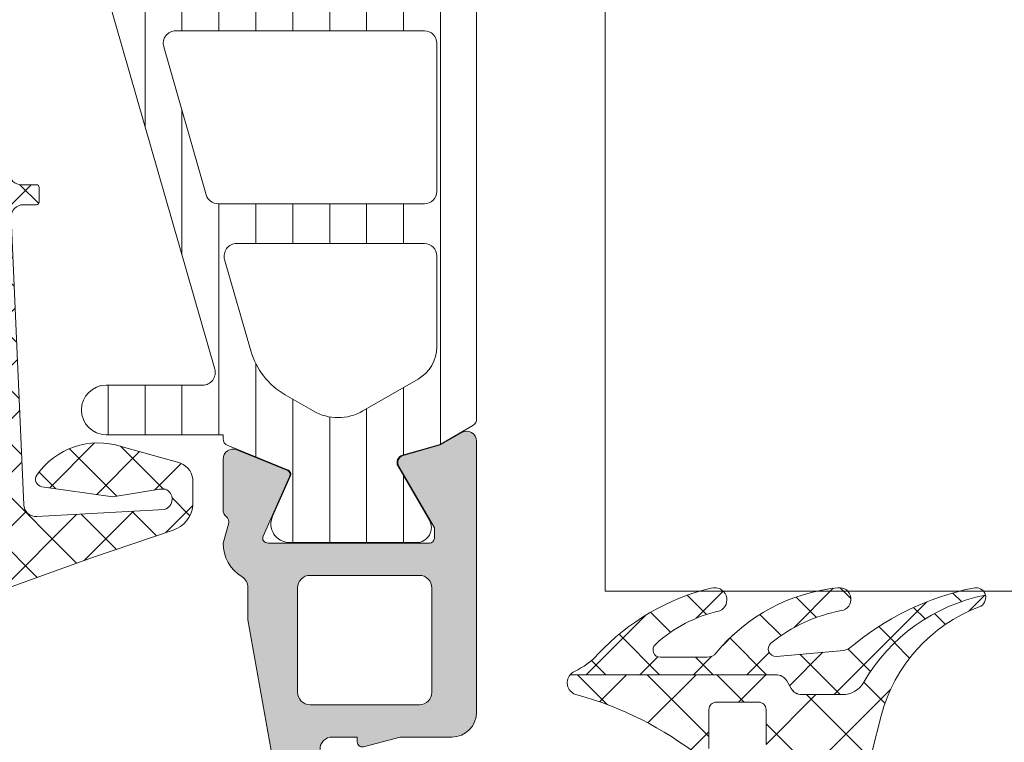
# Model space of a CAD drawing. Header units: millimetres. Extents: x 144573 to 336993, y 74252 to 247042.
# Tile 481 of 656: x 216663 to 216703, y 174638 to 174667. Entities that reach past the tile are written whole.
import ezdxf

# ---------------------------------------------------------------- set-up
doc = ezdxf.new("R2010")
doc.units = ezdxf.units.MM
doc.layers.add('FASÁDA DETAILNÍ', color=255, linetype='Continuous', lineweight=0)
doc.layers.add('NOVA', color=255, linetype='Continuous', lineweight=0)

# ---------------------------------------------------------------- blocks, each defined once
blk = doc.blocks.new('A$C69D17D4D')
at = {"layer": 'FASÁDA DETAILNÍ'}
h = blk.add_hatch(dxfattribs=at)
h.set_pattern_fill('ANSI37', color=256, scale=0.48, angle=90, style=0)
h.set_pattern_definition([(135, (-6493.500120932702, 1281.181939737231), (-1.077630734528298, -1.077630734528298), []), (225, (-6493.500120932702, 1281.181939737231), (1.077630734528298, -1.077630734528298), [])])
edge = h.paths.add_edge_path(flags=16)
edge.add_line((-6494.164414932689, 1277.780662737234), (-6495.557268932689, 1277.880406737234))
edge.add_arc((-6495.600126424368, 1277.281939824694), 0.599999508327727, 85.90391948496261, 180.0000083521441)
edge.add_arc((-6495.600126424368, 1277.28193964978), 0.5999995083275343, 179.9999916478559, 274.0960805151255)
edge.add_line((-6495.557268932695, 1276.683472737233), (-6494.164414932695, 1276.783216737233))
edge.add_arc((-6494.200129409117, 1277.281939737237), 0.500000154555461, 274.0960644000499, 445.903935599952)
edge = h.paths.add_edge_path(flags=16)
edge.add_arc((-6491.00012130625, 1275.681943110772), 0.49999962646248, 89.99995719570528, 180.0000428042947)
edge.add_line((-6491.500120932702, 1275.681942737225), (-6491.500120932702, 1272.088257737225))
edge.add_arc((-6491.000120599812, 1272.088257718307), 0.5000003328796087, 179.9999978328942, 293.2180266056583)
edge.add_line((-6490.803004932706, 1271.62875173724), (-6484.471902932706, 1274.34462973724))
edge.add_arc((-6484.669018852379, 1274.804135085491), 0.4999998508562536, 293.218081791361, 362.5001106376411)
edge.add_line((-6484.169494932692, 1274.825945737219), (-6484.207820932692, 1275.703752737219))
edge.add_arc((-6484.707344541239, 1275.68194324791), 0.4999994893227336, 2.499979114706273, 90.00004485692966)
edge.add_line((-6484.707344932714, 1276.181942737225), (-6491.000120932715, 1276.181942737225))
edge = h.paths.add_edge_path(flags=16)
edge.add_line((-6485.591958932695, 1301.235861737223), (-6494.488811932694, 1305.384531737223))
edge.add_arc((-6494.700121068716, 1304.931377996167), 0.4999998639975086, 64.99999208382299, 180.0000296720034)
edge.add_line((-6495.200120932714, 1304.93137773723), (-6495.200120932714, 1295.58194273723))
edge.add_arc((-6494.700121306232, 1295.5819423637), 0.49999962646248, 179.9999571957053, 270.0000428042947)
edge.add_line((-6494.700120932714, 1295.081942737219), (-6485.576197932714, 1295.081942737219))
edge.add_arc((-6485.576198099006, 1295.581942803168), 0.5000000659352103, 270.0000190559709, 362.5000272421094)
edge.add_line((-6485.076673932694, 1295.603752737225), (-6485.303743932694, 1300.804516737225))
edge.add_arc((-6485.803269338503, 1300.782707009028), 0.5000012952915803, 2.499997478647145, 64.99990801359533)
edge = h.paths.add_edge_path(flags=16)
edge.add_arc((-6494.700121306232, 1292.381943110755), 0.49999962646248, 89.99995719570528, 180.0000428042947)
edge.add_line((-6495.200120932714, 1292.381942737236), (-6495.200120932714, 1285.181942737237))
edge.add_arc((-6494.700121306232, 1285.181942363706), 0.49999962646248, 179.9999571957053, 270.0000428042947)
edge.add_line((-6494.700120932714, 1284.681942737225), (-6493.500120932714, 1284.681942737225))
edge.add_arc((-6493.50011943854, 1282.681944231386), 1.999998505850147, -4.280428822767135e-05, 90.00004280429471, ccw=False)
edge.add_line((-6491.500120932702, 1282.681942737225), (-6491.500120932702, 1278.881942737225))
edge.add_arc((-6491.00012130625, 1278.881942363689), 0.49999962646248, 179.9999571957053, 270.0000428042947)
edge.add_line((-6491.000120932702, 1278.381942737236), (-6484.847059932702, 1278.381942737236))
edge.add_arc((-6484.847060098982, 1278.881942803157), 0.5000000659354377, 270.0000190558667, 362.5000272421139)
edge.add_line((-6484.347535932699, 1278.903752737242), (-6484.587670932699, 1284.403752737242))
edge.add_arc((-6485.087194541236, 1284.381943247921), 0.4999994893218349, 2.49997911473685, 90.00004485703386)
edge.add_line((-6485.087194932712, 1284.881942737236), (-6490.400120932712, 1284.881942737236))
edge.add_arc((-6490.400120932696, 1285.981942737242), 1.099999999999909, 90, 270, ccw=False)
edge.add_line((-6490.400120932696, 1287.081942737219), (-6485.226909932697, 1287.081942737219))
edge.add_arc((-6485.226910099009, 1287.581942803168), 0.5000000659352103, 270.0000190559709, 362.5000272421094)
edge.add_line((-6484.727385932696, 1287.603752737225), (-6484.936958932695, 1292.403752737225))
edge.add_arc((-6485.436482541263, 1292.381943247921), 0.4999994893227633, 2.499979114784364, 90.00004485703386)
edge.add_line((-6485.43648293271, 1292.881942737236), (-6494.700120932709, 1292.881942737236))
edge = h.paths.add_edge_path()
edge.add_line((-6493.313663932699, 1307.594995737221), (-6484.525797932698, 1303.497146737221))
edge.add_ellipse((-6485.793655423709, 1300.778221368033), major_axis=(-3.000002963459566, 0), ratio=1, start_angle=182.500058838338, end_angle=244.9999693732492, ccw=False)
edge.add_line((-6482.796507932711, 1300.909082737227), (-6482.768173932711, 1300.260132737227))
edge.add_ellipse((-6482.268650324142, 1300.281942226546), major_axis=(-0.4999994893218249, 0), ratio=1, start_angle=2.499979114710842, end_angle=90.00004485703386)
edge.add_line((-6482.268649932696, 1299.781942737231), (-6481.300120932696, 1299.781942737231))
edge.add_ellipse((-6481.300120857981, 1299.681942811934), major_axis=(-0.09999992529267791, 0), ratio=1, start_angle=179.9999571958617, end_angle=270.00004280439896, ccw=False)
edge.add_line((-6481.200120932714, 1299.681942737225), (-6481.200120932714, 1299.081942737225))
edge.add_ellipse((-6481.300120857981, 1299.081942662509), major_axis=(-0.09999992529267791, 0), ratio=1, start_angle=89.9999571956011, end_angle=180.0000428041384, ccw=False)
edge.add_line((-6481.30012093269, 1298.981942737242), (-6482.20315893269, 1298.981942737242))
edge.add_ellipse((-6482.20315876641, 1298.481942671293), major_axis=(-0.500000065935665, 0), ratio=1, start_angle=-89.99998094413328, end_angle=2.500027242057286)
edge.add_line((-6482.702682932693, 1298.460132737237), (-6482.308844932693, 1289.559838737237))
edge.add_ellipse((-6481.809333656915, 1289.58194284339), major_axis=(-0.5000001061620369, 0), ratio=1, start_angle=2.533769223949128, end_angle=90.00008298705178)
edge.add_line((-6481.809332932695, 1289.081942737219), (-6481.200120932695, 1289.081942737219))
edge.add_ellipse((-6481.200120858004, 1288.981942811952), major_axis=(-0.09999992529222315, 0), ratio=1, start_angle=179.9999571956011, end_angle=270.00004280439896, ccw=False)
edge.add_line((-6481.100120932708, 1288.981942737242), (-6481.100120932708, 1288.381942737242))
edge.add_ellipse((-6481.200120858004, 1288.381942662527), major_axis=(-0.09999992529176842, 0), ratio=1, start_angle=89.9999571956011, end_angle=180.000042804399, ccw=False)
edge.add_line((-6481.200120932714, 1288.281942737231), (-6481.729682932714, 1288.281942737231))
edge.add_ellipse((-6481.729683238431, 1287.781942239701), major_axis=(-0.5000004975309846, 0), ratio=1, start_angle=-90.000035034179, end_angle=2.533697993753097)
edge.add_line((-6482.229194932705, 1287.759838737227), (-6481.718538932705, 1276.219613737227))
edge.add_ellipse((-6481.219014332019, 1276.241423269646), major_axis=(-0.5000004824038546, 0), ratio=1, start_angle=2.499979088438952, end_angle=93.21705730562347)
edge.add_line((-6481.19095493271, 1275.742210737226), (-6476.05721193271, 1276.030773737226))
edge.add_ellipse((-6476.172767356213, 1276.44119173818), major_axis=(-0.426375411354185, 0), ratio=1, start_angle=105.7248544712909, end_angle=249.2410276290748)
edge.add_line((-6476.021643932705, 1276.839886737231), (-6476.254246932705, 1276.838646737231))
edge.add_line((-6476.254246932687, 1276.838646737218), (-6478.136825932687, 1276.540508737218))
edge.add_line((-6478.136825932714, 1276.540508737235), (-6480.986110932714, 1276.940934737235))
edge.add_ellipse((-6480.944360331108, 1277.238015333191), major_axis=(-0.2999999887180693, 0), ratio=1, start_angle=-34.597746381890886, end_angle=82.0002559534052, ccw=False)
edge.add_ellipse((-6478.721789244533, 1275.704901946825), major_axis=(-3.000047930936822, 0), ratio=1, start_angle=251.99157541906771, end_angle=325.40235871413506, ccw=False)
edge.add_line((-6477.794303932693, 1278.557980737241), (-6475.539412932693, 1277.924404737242))
edge.add_ellipse((-6475.700342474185, 1277.149192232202), major_axis=(-0.7917403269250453, 0), ratio=1, start_angle=186.798346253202, end_angle=258.2723102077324, ccw=False)
edge.add_line((-6474.914168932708, 1277.242914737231), (-6474.912947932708, 1276.184704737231))
edge.add_ellipse((-6476.092034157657, 1276.313828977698), major_axis=(-1.18613548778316, 0), ratio=1, start_angle=108.655576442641, end_angle=173.7503218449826, ccw=False)
edge.add_line((-6475.712614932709, 1275.190014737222), (-6478.953954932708, 1274.095681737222))
edge.add_line((-6478.953954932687, 1274.095681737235), (-6487.003749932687, 1271.205903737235))
edge.add_line((-6487.003749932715, 1271.205903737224), (-6496.901626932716, 1266.873094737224))
edge.add_ellipse((-6497.09989699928, 1267.332103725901), major_axis=(-0.5000002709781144, 0), ratio=1, start_angle=0.0665763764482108, end_angle=113.36204948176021, ccw=False)
edge.add_line((-6497.59989693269, 1267.331522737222), (-6497.600531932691, 1267.878223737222))
edge.add_ellipse((-6497.100531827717, 1267.878804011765), major_axis=(-0.50000044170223, 0), ratio=1, start_angle=-66.07917546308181, end_angle=0.06649451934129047, ccw=False)
edge.add_line((-6497.303268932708, 1268.335857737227), (-6494.099265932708, 1269.737613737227))
edge.add_ellipse((-6494.500120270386, 1270.653754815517), major_axis=(-0.9999993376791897, 0), ratio=1, start_angle=113.6316147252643, end_angle=180.0000528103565)
edge.add_line((-6493.500120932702, 1270.653755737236), (-6493.500120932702, 1275.881697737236))
edge.add_line((-6493.500120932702, 1275.881697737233), (-6495.299599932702, 1275.881706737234))
edge.add_line((-6495.29959993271, 1275.881706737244), (-6495.43754193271, 1275.366905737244))
edge.add_ellipse((-6495.714695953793, 1275.48167099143), major_axis=(-0.2999756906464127, 0), ratio=1, start_angle=67.49643330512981, end_angle=157.5062997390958, ccw=False)
edge.add_line((-6495.829508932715, 1275.204536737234), (-6497.099635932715, 1276.053703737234))
edge.add_ellipse((-6496.599915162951, 1276.919567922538), major_axis=(-0.9997207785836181, 0), ratio=1, start_angle=-0.007611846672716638, end_angle=60.00923930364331, ccw=False)
edge.add_line((-6497.599635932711, 1276.919700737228), (-6497.599604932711, 1277.644061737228))
edge.add_ellipse((-6496.599867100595, 1277.643853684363), major_axis=(-0.9997378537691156, 0), ratio=1, start_angle=299.99132494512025, end_angle=359.98807632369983, ccw=False)
edge.add_line((-6497.099604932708, 1278.509727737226), (-6495.829508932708, 1279.358894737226))
edge.add_ellipse((-6495.714697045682, 1279.081747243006), major_axis=(-0.2999875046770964, 0), ratio=1, start_angle=202.4986038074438, end_angle=292.50240617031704, ccw=False)
edge.add_line((-6495.437541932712, 1279.196540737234), (-6495.299569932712, 1278.681724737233))
edge.add_line((-6495.299569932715, 1278.681724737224), (-6493.500120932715, 1278.681716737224))
edge.add_line((-6493.500120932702, 1278.681716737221), (-6493.500120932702, 1281.881943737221))
edge.add_ellipse((-6493.800120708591, 1281.881943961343), major_axis=(-0.2999997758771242, 0), ratio=1, start_angle=179.9999571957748, end_angle=270.0000428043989)
edge.add_line((-6493.80012093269, 1282.181943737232), (-6497.10011693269, 1282.181943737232))
edge.add_ellipse((-6497.100117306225, 1282.681943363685), major_axis=(-0.49999962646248, 0), ratio=1, start_angle=-4.280429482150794e-05, end_angle=90.00004280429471, ccw=False)
edge.add_line((-6497.600116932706, 1282.681943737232), (-6497.600116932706, 1309.579565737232))
edge.add_line((-6497.600116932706, 1309.579565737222), (-6496.049724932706, 1310.474683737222))
edge.add_ellipse((-6495.799724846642, 1310.041671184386), major_axis=(-0.4999999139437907, 0), ratio=1, start_angle=180.0000633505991, end_angle=300.0000170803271, ccw=False)
edge.add_line((-6495.299724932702, 1310.041671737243), (-6493.602353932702, 1310.041671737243))
edge.add_line((-6493.602353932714, 1310.041671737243), (-6493.602353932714, 1308.048149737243))
edge.add_ellipse((-6493.102353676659, 1308.048149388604), major_axis=(-0.5000002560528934, 0), ratio=1, start_angle=-3.995133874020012e-05, end_angle=64.99987141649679)
h = blk.add_hatch(dxfattribs=at)
h.set_pattern_fill('ANSI37', color=256, scale=0.48, angle=90, style=0)
h.set_pattern_definition([(135, (-6493.500120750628, 1281.181939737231), (-1.077630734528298, -1.077630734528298), []), (225, (-6493.500120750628, 1281.181939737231), (1.077630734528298, -1.077630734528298), [])])
edge = h.paths.add_edge_path(flags=16)
edge.add_line((-6494.164414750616, 1277.780662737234), (-6495.557268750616, 1277.880406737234))
edge.add_arc((-6495.600126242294, 1277.281939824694), 0.599999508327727, 85.90391948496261, 180.0000083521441)
edge.add_arc((-6495.600126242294, 1277.28193964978), 0.5999995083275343, 179.9999916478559, 274.0960805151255)
edge.add_line((-6495.557268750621, 1276.683472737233), (-6494.164414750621, 1276.783216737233))
edge.add_arc((-6494.200129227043, 1277.281939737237), 0.500000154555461, 274.0960644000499, 445.903935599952)
edge = h.paths.add_edge_path(flags=16)
edge.add_arc((-6491.000121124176, 1275.681943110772), 0.49999962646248, 89.99995719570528, 180.0000428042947)
edge.add_line((-6491.500120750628, 1275.681942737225), (-6491.500120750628, 1272.088257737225))
edge.add_arc((-6491.000120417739, 1272.088257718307), 0.5000003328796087, 179.9999978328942, 293.2180266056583)
edge.add_line((-6490.803004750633, 1271.62875173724), (-6484.471902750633, 1274.34462973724))
edge.add_arc((-6484.669018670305, 1274.804135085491), 0.4999998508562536, 293.218081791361, 362.5001106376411)
edge.add_line((-6484.169494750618, 1274.825945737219), (-6484.207820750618, 1275.703752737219))
edge.add_arc((-6484.707344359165, 1275.68194324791), 0.4999994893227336, 2.499979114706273, 90.00004485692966)
edge.add_line((-6484.707344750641, 1276.181942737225), (-6491.000120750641, 1276.181942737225))
edge = h.paths.add_edge_path(flags=16)
edge.add_line((-6485.591958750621, 1301.235861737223), (-6494.488811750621, 1305.384531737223))
edge.add_arc((-6494.700120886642, 1304.931377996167), 0.4999998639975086, 64.99999208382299, 180.0000296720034)
edge.add_line((-6495.20012075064, 1304.93137773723), (-6495.20012075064, 1295.58194273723))
edge.add_arc((-6494.700121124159, 1295.5819423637), 0.49999962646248, 179.9999571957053, 270.0000428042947)
edge.add_line((-6494.70012075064, 1295.081942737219), (-6485.57619775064, 1295.081942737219))
edge.add_arc((-6485.576197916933, 1295.581942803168), 0.5000000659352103, 270.0000190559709, 362.5000272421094)
edge.add_line((-6485.07667375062, 1295.603752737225), (-6485.30374375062, 1300.804516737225))
edge.add_arc((-6485.803269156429, 1300.782707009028), 0.5000012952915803, 2.499997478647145, 64.99990801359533)
edge = h.paths.add_edge_path(flags=16)
edge.add_arc((-6494.700121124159, 1292.381943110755), 0.49999962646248, 89.99995719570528, 180.0000428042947)
edge.add_line((-6495.20012075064, 1292.381942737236), (-6495.20012075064, 1285.181942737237))
edge.add_arc((-6494.700121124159, 1285.181942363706), 0.49999962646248, 179.9999571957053, 270.0000428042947)
edge.add_line((-6494.70012075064, 1284.681942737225), (-6493.50012075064, 1284.681942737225))
edge.add_arc((-6493.500119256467, 1282.681944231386), 1.999998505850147, -4.280428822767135e-05, 90.00004280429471, ccw=False)
edge.add_line((-6491.500120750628, 1282.681942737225), (-6491.500120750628, 1278.881942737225))
edge.add_arc((-6491.000121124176, 1278.881942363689), 0.49999962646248, 179.9999571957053, 270.0000428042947)
edge.add_line((-6491.000120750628, 1278.381942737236), (-6484.847059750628, 1278.381942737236))
edge.add_arc((-6484.847059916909, 1278.881942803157), 0.5000000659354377, 270.0000190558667, 362.5000272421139)
edge.add_line((-6484.347535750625, 1278.903752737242), (-6484.587670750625, 1284.403752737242))
edge.add_arc((-6485.087194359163, 1284.381943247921), 0.4999994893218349, 2.49997911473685, 90.00004485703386)
edge.add_line((-6485.087194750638, 1284.881942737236), (-6490.400120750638, 1284.881942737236))
edge.add_arc((-6490.400120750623, 1285.981942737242), 1.099999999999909, 90, 270, ccw=False)
edge.add_line((-6490.400120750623, 1287.081942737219), (-6485.226909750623, 1287.081942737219))
edge.add_arc((-6485.226909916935, 1287.581942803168), 0.5000000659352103, 270.0000190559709, 362.5000272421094)
edge.add_line((-6484.727385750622, 1287.603752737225), (-6484.936958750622, 1292.403752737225))
edge.add_arc((-6485.43648235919, 1292.381943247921), 0.4999994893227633, 2.499979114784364, 90.00004485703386)
edge.add_line((-6485.436482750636, 1292.881942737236), (-6494.700120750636, 1292.881942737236))
edge = h.paths.add_edge_path()
edge.add_line((-6493.313663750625, 1307.594995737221), (-6484.525797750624, 1303.497146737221))
edge.add_ellipse((-6485.793655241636, 1300.778221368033), major_axis=(-3.000002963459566, 0), ratio=1, start_angle=182.500058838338, end_angle=244.9999693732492, ccw=False)
edge.add_line((-6482.796507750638, 1300.909082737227), (-6482.768173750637, 1300.260132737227))
edge.add_ellipse((-6482.268650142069, 1300.281942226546), major_axis=(-0.4999994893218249, 0), ratio=1, start_angle=2.499979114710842, end_angle=90.00004485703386)
edge.add_line((-6482.268649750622, 1299.781942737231), (-6481.300120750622, 1299.781942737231))
edge.add_ellipse((-6481.300120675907, 1299.681942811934), major_axis=(-0.09999992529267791, 0), ratio=1, start_angle=179.9999571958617, end_angle=270.00004280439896, ccw=False)
edge.add_line((-6481.20012075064, 1299.681942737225), (-6481.20012075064, 1299.081942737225))
edge.add_ellipse((-6481.300120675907, 1299.081942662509), major_axis=(-0.09999992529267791, 0), ratio=1, start_angle=89.9999571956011, end_angle=180.0000428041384, ccw=False)
edge.add_line((-6481.300120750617, 1298.981942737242), (-6482.203158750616, 1298.981942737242))
edge.add_ellipse((-6482.203158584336, 1298.481942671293), major_axis=(-0.500000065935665, 0), ratio=1, start_angle=-89.99998094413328, end_angle=2.500027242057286)
edge.add_line((-6482.70268275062, 1298.460132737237), (-6482.30884475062, 1289.559838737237))
edge.add_ellipse((-6481.809333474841, 1289.58194284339), major_axis=(-0.5000001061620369, 0), ratio=1, start_angle=2.533769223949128, end_angle=90.00008298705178)
edge.add_line((-6481.809332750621, 1289.081942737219), (-6481.200120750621, 1289.081942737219))
edge.add_ellipse((-6481.200120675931, 1288.981942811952), major_axis=(-0.09999992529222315, 0), ratio=1, start_angle=179.9999571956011, end_angle=270.00004280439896, ccw=False)
edge.add_line((-6481.100120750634, 1288.981942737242), (-6481.100120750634, 1288.381942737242))
edge.add_ellipse((-6481.200120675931, 1288.381942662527), major_axis=(-0.09999992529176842, 0), ratio=1, start_angle=89.9999571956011, end_angle=180.000042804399, ccw=False)
edge.add_line((-6481.20012075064, 1288.281942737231), (-6481.729682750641, 1288.281942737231))
edge.add_ellipse((-6481.729683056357, 1287.781942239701), major_axis=(-0.5000004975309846, 0), ratio=1, start_angle=-90.000035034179, end_angle=2.533697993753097)
edge.add_line((-6482.229194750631, 1287.759838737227), (-6481.718538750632, 1276.219613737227))
edge.add_ellipse((-6481.219014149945, 1276.241423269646), major_axis=(-0.5000004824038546, 0), ratio=1, start_angle=2.499979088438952, end_angle=93.21705730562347)
edge.add_line((-6481.190954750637, 1275.742210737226), (-6476.057211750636, 1276.030773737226))
edge.add_ellipse((-6476.172767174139, 1276.44119173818), major_axis=(-0.426375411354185, 0), ratio=1, start_angle=105.7248544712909, end_angle=249.2410276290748)
edge.add_line((-6476.021643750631, 1276.839886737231), (-6476.254246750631, 1276.838646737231))
edge.add_line((-6476.254246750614, 1276.838646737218), (-6478.136825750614, 1276.540508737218))
edge.add_line((-6478.13682575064, 1276.540508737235), (-6480.98611075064, 1276.940934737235))
edge.add_ellipse((-6480.944360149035, 1277.238015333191), major_axis=(-0.2999999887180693, 0), ratio=1, start_angle=-34.597746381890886, end_angle=82.0002559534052, ccw=False)
edge.add_ellipse((-6478.72178906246, 1275.704901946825), major_axis=(-3.000047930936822, 0), ratio=1, start_angle=251.99157541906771, end_angle=325.40235871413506, ccw=False)
edge.add_line((-6477.794303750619, 1278.557980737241), (-6475.53941275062, 1277.924404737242))
edge.add_ellipse((-6475.700342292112, 1277.149192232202), major_axis=(-0.7917403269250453, 0), ratio=1, start_angle=186.798346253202, end_angle=258.2723102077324, ccw=False)
edge.add_line((-6474.914168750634, 1277.242914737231), (-6474.912947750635, 1276.184704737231))
edge.add_ellipse((-6476.092033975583, 1276.313828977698), major_axis=(-1.18613548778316, 0), ratio=1, start_angle=108.655576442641, end_angle=173.7503218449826, ccw=False)
edge.add_line((-6475.712614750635, 1275.190014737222), (-6478.953954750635, 1274.095681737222))
edge.add_line((-6478.953954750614, 1274.095681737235), (-6487.003749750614, 1271.205903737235))
edge.add_line((-6487.003749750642, 1271.205903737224), (-6496.901626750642, 1266.873094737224))
edge.add_ellipse((-6497.099896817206, 1267.332103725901), major_axis=(-0.5000002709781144, 0), ratio=1, start_angle=0.0665763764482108, end_angle=113.36204948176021, ccw=False)
edge.add_line((-6497.599896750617, 1267.331522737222), (-6497.600531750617, 1267.878223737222))
edge.add_ellipse((-6497.100531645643, 1267.878804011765), major_axis=(-0.50000044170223, 0), ratio=1, start_angle=-66.07917546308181, end_angle=0.06649451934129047, ccw=False)
edge.add_line((-6497.303268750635, 1268.335857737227), (-6494.099265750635, 1269.737613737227))
edge.add_ellipse((-6494.500120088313, 1270.653754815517), major_axis=(-0.9999993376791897, 0), ratio=1, start_angle=113.6316147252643, end_angle=180.0000528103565)
edge.add_line((-6493.500120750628, 1270.653755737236), (-6493.500120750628, 1275.881697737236))
edge.add_line((-6493.500120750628, 1275.881697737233), (-6495.299599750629, 1275.881706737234))
edge.add_line((-6495.299599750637, 1275.881706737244), (-6495.437541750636, 1275.366905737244))
edge.add_ellipse((-6495.71469577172, 1275.48167099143), major_axis=(-0.2999756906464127, 0), ratio=1, start_angle=67.49643330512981, end_angle=157.5062997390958, ccw=False)
edge.add_line((-6495.829508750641, 1275.204536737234), (-6497.099635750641, 1276.053703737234))
edge.add_ellipse((-6496.599914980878, 1276.919567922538), major_axis=(-0.9997207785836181, 0), ratio=1, start_angle=-0.007611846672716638, end_angle=60.00923930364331, ccw=False)
edge.add_line((-6497.599635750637, 1276.919700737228), (-6497.599604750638, 1277.644061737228))
edge.add_ellipse((-6496.599866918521, 1277.643853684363), major_axis=(-0.9997378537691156, 0), ratio=1, start_angle=299.99132494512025, end_angle=359.98807632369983, ccw=False)
edge.add_line((-6497.099604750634, 1278.509727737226), (-6495.829508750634, 1279.358894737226))
edge.add_ellipse((-6495.714696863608, 1279.081747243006), major_axis=(-0.2999875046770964, 0), ratio=1, start_angle=202.4986038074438, end_angle=292.50240617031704, ccw=False)
edge.add_line((-6495.437541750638, 1279.196540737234), (-6495.299569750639, 1278.681724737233))
edge.add_line((-6495.299569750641, 1278.681724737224), (-6493.500120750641, 1278.681716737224))
edge.add_line((-6493.500120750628, 1278.681716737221), (-6493.500120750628, 1281.881943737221))
edge.add_ellipse((-6493.800120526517, 1281.881943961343), major_axis=(-0.2999997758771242, 0), ratio=1, start_angle=179.9999571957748, end_angle=270.0000428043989)
edge.add_line((-6493.800120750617, 1282.181943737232), (-6497.100116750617, 1282.181943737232))
edge.add_ellipse((-6497.100117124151, 1282.681943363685), major_axis=(-0.49999962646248, 0), ratio=1, start_angle=-4.280429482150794e-05, end_angle=90.00004280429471, ccw=False)
edge.add_line((-6497.600116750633, 1282.681943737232), (-6497.600116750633, 1309.579565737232))
edge.add_line((-6497.600116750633, 1309.579565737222), (-6496.049724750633, 1310.474683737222))
edge.add_ellipse((-6495.799724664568, 1310.041671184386), major_axis=(-0.4999999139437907, 0), ratio=1, start_angle=180.0000633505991, end_angle=300.0000170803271, ccw=False)
edge.add_line((-6495.299724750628, 1310.041671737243), (-6493.602353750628, 1310.041671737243))
edge.add_line((-6493.602353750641, 1310.041671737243), (-6493.602353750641, 1308.048149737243))
edge.add_ellipse((-6493.102353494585, 1308.048149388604), major_axis=(-0.5000002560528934, 0), ratio=1, start_angle=-3.995133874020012e-05, end_angle=64.99987141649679)
h = blk.add_hatch(dxfattribs=at)
h.set_pattern_fill('ANSI31', color=256, scale=0.468, angle=45, style=0)
h.set_pattern_definition([(90, (-6463.500120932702, 1263.181939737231), (-1.4859, 3.33066907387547e-16), [])])
edge = h.paths.add_edge_path(flags=16)
edge.add_line((-6465.848220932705, 1281.270417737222), (-6468.070930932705, 1279.987055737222))
edge.add_ellipse((-6469.070803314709, 1281.718780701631), major_axis=(-1.999654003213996, 0), ratio=1, start_angle=60.000045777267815, end_angle=120.00150144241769, ccw=False)
edge.add_line((-6470.070628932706, 1279.987028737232), (-6471.200146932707, 1280.639156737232))
edge.add_ellipse((-6469.70014380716, 1283.237236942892), major_axis=(-3.000005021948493, 0), ratio=1, start_angle=16.00005471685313, end_angle=59.99998644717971, ccw=False)
edge.add_line((-6472.583932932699, 1282.410320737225), (-6473.636580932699, 1286.081342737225))
edge.add_ellipse((-6473.155949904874, 1286.21916153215), major_axis=(-0.5000002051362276, 0), ratio=1, start_angle=-90.00079895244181, end_angle=16.000007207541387, ccw=False)
edge.add_line((-6473.155942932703, 1286.719161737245), (-6465.598189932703, 1286.719051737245))
edge.add_ellipse((-6465.598199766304, 1286.219051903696), major_axis=(-0.4999998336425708, 0), ratio=1, start_angle=179.9991787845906, end_angle=269.9988731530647, ccw=False)
edge.add_line((-6465.09819993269, 1286.219044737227), (-6465.09825593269, 1282.569395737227))
edge.add_ellipse((-6466.598255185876, 1282.569435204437), major_axis=(-1.49999925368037, 0), ratio=1, start_angle=120.00152725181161, end_angle=179.9984924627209, ccw=False)
edge = h.paths.add_edge_path(flags=16)
edge.add_line((-6465.59817193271, 1288.319053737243), (-6473.90150193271, 1288.319180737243))
edge.add_ellipse((-6473.901493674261, 1288.819181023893), major_axis=(-0.500000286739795, 0), ratio=1, start_angle=15.999943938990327, end_angle=89.99905365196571, ccw=False)
edge.add_line((-6474.382124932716, 1288.681362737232), (-6476.089051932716, 1294.634124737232))
edge.add_ellipse((-6475.608421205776, 1294.771943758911), major_axis=(-0.4999999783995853, 0), ratio=1, start_angle=-90.00094802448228, end_angle=16.000041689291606, ccw=False)
edge.add_line((-6475.608412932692, 1295.271943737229), (-6465.598058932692, 1295.271773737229))
edge.add_ellipse((-6465.598071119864, 1294.771773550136), major_axis=(-0.5000001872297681, 0), ratio=1, start_angle=179.9991047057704, end_angle=269.9986034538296, ccw=False)
edge.add_line((-6465.098070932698, 1294.771765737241), (-6465.098160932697, 1288.819045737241))
edge.add_ellipse((-6465.59816120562, 1288.81905401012), major_axis=(-0.5000002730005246, 0), ratio=1, start_angle=89.99877076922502, end_angle=179.9990519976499, ccw=False)
edge = h.paths.add_edge_path(flags=16)
edge.add_line((-6476.147207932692, 1302.636077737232), (-6472.970817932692, 1304.469966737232))
edge.add_ellipse((-6471.470818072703, 1301.871886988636), major_axis=(-3.000002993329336, 0), ratio=1, start_angle=239.9985082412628, end_angle=299.99996390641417, ccw=False)
edge.add_line((-6469.970748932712, 1304.46992673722), (-6465.847865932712, 1302.08943173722))
edge.add_ellipse((-6466.597901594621, 1300.790413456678), major_axis=(-1.500000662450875, 0), ratio=1, start_angle=179.9984828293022, end_angle=239.9984416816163, ccw=False)
edge.add_line((-6465.097900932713, 1300.790373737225), (-6465.097991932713, 1297.371759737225))
edge.add_ellipse((-6465.597991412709, 1297.371773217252), major_axis=(-0.499999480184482, 0), ratio=1, start_angle=89.9985653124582, end_angle=179.9984553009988, ccw=False)
edge.add_line((-6465.598003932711, 1296.871773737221), (-6475.897318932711, 1296.871954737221))
edge.add_ellipse((-6475.897300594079, 1297.871955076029), major_axis=(-1.00000033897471, 0), ratio=1, start_angle=-0.0015275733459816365, end_angle=89.99894927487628, ccw=False)
edge.add_line((-6476.897300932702, 1297.871981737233), (-6476.897207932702, 1301.337079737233))
edge.add_ellipse((-6475.397207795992, 1301.337039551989), major_axis=(-1.500000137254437, 0), ratio=1, start_angle=300.0000030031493, end_angle=359.99846503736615, ccw=False)
edge = h.paths.add_edge_path()
edge.add_line((-6478.497075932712, 1304.483883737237), (-6478.497297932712, 1297.930820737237))
edge.add_arc((-6473.49730023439, 1297.93065387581), 4.999997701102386, 179.9980879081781, 196.0000237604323)
edge.add_line((-6478.303605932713, 1296.552465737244), (-6474.034994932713, 1281.666047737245))
edge.add_arc((-6474.515625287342, 1281.528229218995), 0.499999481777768, -90.00007395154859, 15.999997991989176, ccw=False)
edge.add_line((-6474.51562593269, 1281.028229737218), (-6478.39899993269, 1281.028229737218))
edge.add_arc((-6478.399019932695, 1280.028229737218), 1.0000000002, 89.99885408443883, 269.9988540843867)
edge.add_line((-6478.399039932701, 1279.028229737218), (-6473.700703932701, 1279.028041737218))
edge.add_line((-6473.7007039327, 1279.028041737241), (-6473.7007039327, 1278.871989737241))
edge.add_arc((-6473.400703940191, 1278.871989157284), 0.29999999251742, 179.9998892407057, 248.0261541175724)
edge.add_line((-6473.512958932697, 1278.59378273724), (-6471.101056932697, 1277.62059573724))
edge.add_arc((-6471.175893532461, 1277.435124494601), 0.2000002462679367, -24.14098223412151, 68.02620228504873, ccw=False)
edge.add_line((-6470.993384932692, 1277.353327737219), (-6471.709884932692, 1275.754642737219))
edge.add_arc((-6471.025479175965, 1275.447904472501), 0.7499997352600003, 155.8589415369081, 270.0000185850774)
edge.add_line((-6471.025478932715, 1274.69790473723), (-6465.917929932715, 1274.69790473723))
edge.add_arc((-6465.917930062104, 1275.297904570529), 0.5999998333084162, 270.0000123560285, 390.1429248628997)
edge.add_line((-6465.399064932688, 1275.599199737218), (-6466.660280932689, 1277.771156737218))
edge.add_arc((-6466.400848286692, 1277.921805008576), 0.300000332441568, 106.0000690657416, 210.1430306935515, ccw=False)
edge.add_line((-6466.483539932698, 1278.210183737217), (-6464.969067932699, 1278.644450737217))
edge.add_line((-6464.969067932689, 1278.644450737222), (-6463.648295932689, 1279.406998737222))
edge.add_arc((-6463.798296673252, 1279.666805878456), 0.2999999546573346, 300.000168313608, 362.4633047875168)
edge.add_line((-6463.498573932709, 1279.679699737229), (-6463.498573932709, 1303.669353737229))
edge.add_arc((-6463.797909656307, 1303.689308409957), 0.3000001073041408, 356.1861237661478, 419.9998522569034)
edge.add_line((-6463.647908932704, 1303.949115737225), (-6464.968714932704, 1304.711683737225))
edge.add_line((-6464.968714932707, 1304.71168373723), (-6466.483185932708, 1305.145950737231))
edge.add_arc((-6466.400494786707, 1305.434329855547), 0.3000005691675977, 149.857081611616, 254.0000432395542, ccw=False)
edge.add_line((-6466.659927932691, 1305.58497773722), (-6465.398711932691, 1307.756933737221))
edge.add_arc((-6465.91757734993, 1308.05822940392), 0.6000003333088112, 329.8570476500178, 449.9999601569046)
edge.add_line((-6465.917576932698, 1308.658229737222), (-6475.821176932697, 1308.658229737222))
edge.add_arc((-6475.821177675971, 1307.908229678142), 0.750000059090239, 89.99994321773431, 204.1410202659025)
edge.add_line((-6476.505583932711, 1307.601491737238), (-6475.78908393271, 1306.002806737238))
edge.add_arc((-6475.971592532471, 1305.921009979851), 0.2000002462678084, -68.02620228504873, 24.140982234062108, ccw=False)
edge.add_line((-6475.896755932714, 1305.735538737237), (-6478.309330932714, 1304.762079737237))
edge.add_arc((-6478.19707677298, 1304.483873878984), 0.2999991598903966, 111.9737385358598, 179.9981172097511)
h = blk.add_hatch(color=256, dxfattribs=at)
edge = h.paths.add_edge_path(flags=16)
edge.add_line((-6470.699976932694, 1268.678154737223), (-6470.699976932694, 1272.877904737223))
edge.add_ellipse((-6470.199977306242, 1272.87790511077), major_axis=(-0.49999962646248, 0), ratio=1, start_angle=-90.00004280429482, end_angle=4.28042947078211e-05, ccw=False)
edge.add_line((-6470.199976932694, 1273.377904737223), (-6465.799952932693, 1273.377904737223))
edge.add_ellipse((-6465.799952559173, 1272.87790511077), major_axis=(-0.49999962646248, 0), ratio=1, start_angle=179.9999571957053, end_angle=270.0000428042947, ccw=False)
edge.add_line((-6465.299952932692, 1272.877904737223), (-6465.299952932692, 1268.678155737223))
edge.add_ellipse((-6465.79995341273, 1268.67815621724), major_axis=(-0.5000004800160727, 0), ratio=1, start_angle=90.00005500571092, end_angle=179.9999449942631, ccw=False)
edge.add_line((-6465.799952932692, 1268.178155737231), (-6470.199976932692, 1268.17815473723))
edge.add_ellipse((-6470.199977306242, 1268.678154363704), major_axis=(-0.49999962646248, 0), ratio=1, start_angle=-4.280429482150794e-05, end_angle=90.00004280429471, ccw=False)
edge = h.paths.add_edge_path()
edge.add_line((-6472.698357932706, 1271.591558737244), (-6471.498597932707, 1264.828558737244))
edge.add_arc((-6469.529346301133, 1265.177903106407), 1.999998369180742, 190.0595901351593, 270.0000392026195)
edge.add_line((-6469.5293449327, 1263.17790473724), (-6465.3643719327, 1263.17790473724))
edge.add_line((-6465.364371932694, 1263.17790473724), (-6463.646582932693, 1263.63818573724))
edge.add_arc((-6463.69834685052, 1263.831370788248), 0.1999999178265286, 285.0000385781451, 359.9999853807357)
edge.add_line((-6463.498346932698, 1263.831370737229), (-6463.498346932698, 1264.277904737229))
edge.add_arc((-6463.99834655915, 1264.277905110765), 0.49999962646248, 359.9999571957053, 450.0000428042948)
edge.add_line((-6463.998346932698, 1264.777904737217), (-6469.298346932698, 1264.777904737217))
edge.add_arc((-6469.298347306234, 1265.277904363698), 0.49999962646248, 179.9999571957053, 270.0000428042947, ccw=False)
edge.add_line((-6469.798346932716, 1265.277904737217), (-6469.798346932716, 1266.378154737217))
edge.add_arc((-6469.298346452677, 1266.378154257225), 0.5000004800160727, 90.00005500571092, 179.9999449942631, ccw=False)
edge.add_line((-6469.298346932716, 1266.878154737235), (-6468.298346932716, 1266.878154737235))
edge.add_line((-6468.298346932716, 1266.878154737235), (-6468.298346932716, 1266.678154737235))
edge.add_arc((-6468.098346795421, 1266.678155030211), 0.200000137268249, 180.000083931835, 285.0000053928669)
edge.add_line((-6468.0465829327, 1266.484969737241), (-6466.5791949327, 1266.878155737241))
edge.add_line((-6466.57919493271, 1266.878155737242), (-6464.49834693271, 1266.878155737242))
edge.add_arc((-6464.498347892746, 1267.878156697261), 1.0000009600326, 270.0000550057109, 359.999944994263)
edge.add_line((-6463.498346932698, 1267.878155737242), (-6463.498346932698, 1278.777657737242))
edge.add_arc((-6463.898347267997, 1278.777657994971), 0.4000003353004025, 359.9999630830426, 479.9999168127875)
edge.add_line((-6464.098346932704, 1279.124068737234), (-6464.961194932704, 1278.625902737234))
edge.add_line((-6464.961194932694, 1278.625902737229), (-6466.453355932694, 1278.198032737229))
edge.add_arc((-6466.370664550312, 1277.9096539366), 0.3000003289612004, 106.0000168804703, 210.179241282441)
edge.add_line((-6466.630001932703, 1277.758841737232), (-6465.198266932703, 1275.293230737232))
edge.add_line((-6465.198266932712, 1275.293230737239), (-6465.198266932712, 1274.872811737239))
edge.add_arc((-6465.389835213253, 1274.869319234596), 0.1916001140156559, -92.5222219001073, 1.0444500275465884, ccw=False)
edge.add_line((-6465.398266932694, 1274.67790473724), (-6471.887705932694, 1274.67790473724))
edge.add_arc((-6471.905943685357, 1274.877071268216), 0.199999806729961, 155.8590518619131, 275.2320045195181, ccw=False)
edge.add_line((-6472.088451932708, 1274.958867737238), (-6471.020130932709, 1277.342552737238))
edge.add_arc((-6471.202639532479, 1277.424349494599), 0.2000002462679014, 335.8590177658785, 428.0262022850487)
edge.add_line((-6471.127802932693, 1277.609820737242), (-6473.151030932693, 1278.426180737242))
edge.add_arc((-6473.30070403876, 1278.055238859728), 0.3999998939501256, 68.02618212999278, 180.000017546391)
edge.add_line((-6473.7007039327, 1278.05523873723), (-6473.7007049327, 1275.99109173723))
edge.add_arc((-6473.40070529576, 1275.991090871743), 0.2999996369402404, 179.9998347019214, 232.0950865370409)
edge.add_arc((-6473.769315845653, 1275.517671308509), 0.3000002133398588, -15.999862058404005, 52.09534749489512, ccw=False)
edge.add_line((-6473.480936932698, 1275.43498073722), (-6473.698258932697, 1274.67709173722))
edge.add_arc((-6472.098259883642, 1274.67709129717), 1.599999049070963, 179.9999842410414, 238.4076055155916)
edge.add_arc((-6473.198391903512, 1272.888319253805), 0.4999999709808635, 0.001545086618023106, 58.407664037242, ccw=False)
edge.add_line((-6472.698391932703, 1272.888332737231), (-6472.698357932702, 1271.591558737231))
h = blk.add_hatch(dxfattribs=at)
h.set_pattern_fill('ANSI37', color=256, scale=0.625, angle=90, style=0)
h.set_pattern_definition([(135, (-6463.000120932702, 1263.181939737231), (-1.403165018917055, -1.403165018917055), []), (225, (-6463.000120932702, 1263.181939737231), (1.403165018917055, -1.403165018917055), [])])
edge = h.paths.add_edge_path()
edge.add_ellipse((-6454.113205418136, 1267.802501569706), major_axis=(-5.039467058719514, 0), ratio=1, start_angle=94.96446126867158, end_angle=150.2082155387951)
edge.add_ellipse((-6450.000120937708, 1265.447701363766), major_axis=(-0.3000000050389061, 0), ratio=1, start_angle=150.2078270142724, end_angle=179.9993073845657)
edge.add_line((-6449.700120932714, 1265.447697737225), (-6449.700117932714, 1265.981981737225))
edge.add_ellipse((-6450.000117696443, 1265.981982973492), major_axis=(-0.2999997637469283, 0), ratio=1, start_angle=179.9997638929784, end_angle=270.0000451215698)
edge.add_line((-6450.000117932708, 1266.281982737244), (-6451.550114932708, 1266.281982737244))
edge.add_ellipse((-6451.55010729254, 1266.581993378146), major_axis=(-0.3000106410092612, 0), ratio=1, start_angle=0.004323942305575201, end_angle=89.99854088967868, ccw=False)
edge.add_line((-6451.850117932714, 1266.581970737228), (-6451.850128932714, 1267.981952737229))
edge.add_ellipse((-6452.150118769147, 1267.981949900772), major_axis=(-0.2999898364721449, 0), ratio=1, start_angle=180.000541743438, end_angle=269.9996492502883)
edge.add_line((-6452.150116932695, 1268.281939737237), (-6453.850128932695, 1268.281939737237))
edge.add_ellipse((-6453.85012179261, 1267.98192959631), major_axis=(-0.300010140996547, 0), ratio=1, start_angle=270.0013636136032, end_angle=359.9955805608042)
edge.add_line((-6454.150131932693, 1267.981952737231), (-6454.150120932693, 1266.418121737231))
edge.add_ellipse((-6454.45127999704, 1266.385264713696), major_axis=(-0.3029461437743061, 0), ratio=1, start_angle=76.5164226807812, end_angle=186.2264509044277, ccw=False)
edge.add_ellipse((-6463.156203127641, 1255.069300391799), major_axis=(-14.00076634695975, 0), ratio=1, start_angle=231.9243799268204, end_angle=254.6982677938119)
edge.add_ellipse((-6459.349489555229, 1269.061538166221), major_axis=(-0.500472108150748, 0), ratio=1, start_angle=-39.80663437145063, end_angle=77.08239147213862, ccw=False)
edge.add_line((-6459.733956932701, 1269.381939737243), (-6451.450677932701, 1269.381939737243))
edge.add_ellipse((-6451.450678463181, 1268.881940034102), major_axis=(-0.4999997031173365, 0), ratio=1, start_angle=209.9999803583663, end_angle=269.99993921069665, ccw=False)
edge.add_line((-6451.017665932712, 1269.131939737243), (-6450.844459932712, 1268.831939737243))
edge.add_ellipse((-6450.411447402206, 1269.081939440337), major_axis=(-0.4999997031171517, 0), ratio=1, start_angle=29.99998035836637, end_angle=89.99993921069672)
edge.add_line((-6450.411447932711, 1268.581939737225), (-6448.782099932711, 1268.581939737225))
edge.add_ellipse((-6448.782099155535, 1269.581939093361), major_axis=(-0.9999993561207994, 0), ratio=1, start_angle=89.99995547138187, end_angle=149.9496611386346)
edge.add_ellipse((-6441.597718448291, 1265.425612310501), major_axis=(-7.30002344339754, 0), ratio=1, start_angle=281.28555368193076, end_angle=329.9496454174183, ccw=False)
edge.add_ellipse((-6443.41295055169, 1272.481949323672), major_axis=(-0.3999905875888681, 0), ratio=1, start_angle=110.50182944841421, end_angle=194.8529752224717, ccw=False)
edge.add_ellipse((-6441.038883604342, 1266.132851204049), major_axis=(-6.378448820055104, 0), ratio=1, start_angle=290.5018745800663, end_angle=345.5474022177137)
edge.add_line((-6447.21548293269, 1267.724777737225), (-6447.57906993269, 1266.314070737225))
edge.add_line((-6447.57906993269, 1266.314070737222), (-6447.78918293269, 1265.451369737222))
edge.add_ellipse((-6453.125805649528, 1266.781934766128), major_axis=(-5.49999502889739, 0), ratio=1, start_angle=89.9999657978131, end_angle=166.0000450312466, ccw=False)
edge.add_line((-6453.125808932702, 1261.281939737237), (-6465.543836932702, 1261.281939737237))
edge.add_line((-6465.543836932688, 1261.281939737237), (-6466.906893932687, 1261.569558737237))
edge.add_ellipse((-6467.010126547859, 1261.080332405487), major_axis=(-0.4999993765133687, 0), ratio=1, start_angle=258.0846992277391, end_angle=319.7162484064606)
edge.add_line((-6467.391551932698, 1261.40361873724), (-6468.965162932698, 1259.54701073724))
edge.add_ellipse((-6469.537301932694, 1260.031940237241), major_axis=(-0.7499997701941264, 0), ratio=1, start_angle=-40.28370615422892, end_angle=139.716293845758, ccw=False)
edge.add_line((-6470.109440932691, 1260.516869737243), (-6468.150154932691, 1262.828513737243))
edge.add_ellipse((-6467.387303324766, 1262.181941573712), major_axis=(-0.999999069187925, 0), ratio=1, start_angle=258.084752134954, end_angle=319.7163013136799, ccw=False)
edge.add_line((-6467.180838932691, 1263.160394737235), (-6465.387301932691, 1262.781939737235))
edge.add_line((-6465.3873019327, 1262.781939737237), (-6453.6771009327, 1262.781939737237))
h = blk.add_hatch(dxfattribs=at)
h.set_pattern_fill('ANSI37', color=256, scale=0.48, angle=90, style=0)
h.set_pattern_definition([(135, (-6463.000120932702, 1263.181939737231), (-1.077630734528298, -1.077630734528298), []), (225, (-6463.000120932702, 1263.181939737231), (1.077630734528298, -1.077630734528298), [])])
edge = h.paths.add_edge_path()
edge.add_arc((-6454.239007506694, 1270.582939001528), 0.499999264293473, 270.0000657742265, 320.5926628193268, ccw=False)
edge.add_line((-6454.239006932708, 1270.082939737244), (-6456.101103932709, 1270.082939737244))
edge.add_arc((-6456.101103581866, 1270.382939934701), 0.3000001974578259, 132.6421569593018, 269.99993299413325, ccw=False)
edge.add_arc((-6452.533688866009, 1266.509144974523), 5.566188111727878, 102.19103264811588, 132.6422611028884, ccw=False)
edge.add_arc((-6453.916982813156, 1272.393221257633), 0.4897187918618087, 295.1172428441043, 467.0139722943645)
edge.add_arc((-6451.971091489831, 1264.053463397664), 9.05242085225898, 103.3434387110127, 137.2066788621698)
edge.add_arc((-6460.815268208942, 1272.241343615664), 2.999999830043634, 294.7549030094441, 317.2067131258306, ccw=False)
edge.add_arc((-6459.349486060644, 1269.062537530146), 0.5004751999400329, 114.7551757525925, 140.1935658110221)
edge.add_line((-6459.733956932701, 1269.382939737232), (-6451.450677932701, 1269.382939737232))
edge.add_arc((-6451.450678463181, 1268.88294003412), 0.4999997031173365, 29.999980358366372, 89.99993921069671, ccw=False)
edge.add_line((-6451.017665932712, 1269.132939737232), (-6450.844459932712, 1268.832939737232))
edge.add_arc((-6450.411447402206, 1269.082939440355), 0.4999997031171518, 209.9999803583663, 269.9999392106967)
edge.add_line((-6450.411447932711, 1268.582939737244), (-6448.782099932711, 1268.582939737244))
edge.add_arc((-6448.782099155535, 1269.58293909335), 0.9999993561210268, 269.9999554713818, 329.9496611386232)
edge.add_arc((-6441.597718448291, 1265.42661231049), 7.30002344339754, 101.28555368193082, 149.9496454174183, ccw=False)
edge.add_arc((-6443.41295102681, 1272.482949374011), 0.3999910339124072, 14.85295080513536, 105.0012766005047)
edge.add_arc((-6441.286230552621, 1261.963445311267), 11.1315718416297, 101.5576577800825, 130.5869612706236)
edge.add_line((-6448.528446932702, 1270.416976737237), (-6448.720663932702, 1270.359275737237))
edge.add_line((-6448.720663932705, 1270.359275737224), (-6451.437870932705, 1270.121437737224))
edge.add_arc((-6451.464029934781, 1270.420295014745), 0.2999999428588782, 129.0309511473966, 275.00235508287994, ccw=False)
edge.add_arc((-6447.669857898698, 1265.740068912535), 6.324969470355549, 100.47997079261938, 129.0310333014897, ccw=False)
edge.add_arc((-6448.898735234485, 1272.41790473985), 0.4650353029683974, 279.7079737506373, 457.5281371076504)
edge.add_arc((-6448.249236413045, 1265.66157239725), 7.252239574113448, 95.62167161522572, 140.5924891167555)
blk.add_lwpolyline([(-6377.354742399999, 1272.74602788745), (-5989.663965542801, 1272.74602788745), (-5989.663965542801, 1316.74602788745), (-6377.354742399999, 1316.74602788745), (-6458.325621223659, 1316.74602788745), (-6458.325621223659, 1272.74602788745)], close=True, dxfattribs=at)
at = {"layer": 'FASÁDA DETAILNÍ', "extrusion": (0, 0, -1)}
for points in [[(6482.308844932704, 1289.559838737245, -0.40132), (6481.809332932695, 1289.081942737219), (6481.200120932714, 1289.081942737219), (6481.200120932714, 1289.081942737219, 0.414214), (6481.100120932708, 1288.981942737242), (6481.100120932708, 1288.381942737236), (6481.100120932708, 1288.381942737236, 0.414214), (6481.200120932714, 1288.281942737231), (6481.729682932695, 1288.281942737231), (6481.729682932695, 1288.281942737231, -0.427226), (6482.229194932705, 1287.759838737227), (6481.718538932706, 1276.219613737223), (6481.718538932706, 1276.219613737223, -0.417884), (6481.19095493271, 1275.742210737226), (6476.057211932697, 1276.030773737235), (6476.057211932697, 1276.030773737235, -0.723322), (6476.021643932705, 1276.839886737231), (6476.254246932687, 1276.838646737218), (6478.136825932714, 1276.540508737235), (6480.986110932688, 1276.940934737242), (6480.986110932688, 1276.940934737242, 0.557725), (6481.191307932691, 1277.408358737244, 0.331739), (6477.794303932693, 1278.557980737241), (6475.539412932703, 1277.924404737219), (6475.539412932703, 1277.924404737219, 0.322384), (6474.914168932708, 1277.242914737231), (6474.912947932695, 1276.184704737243), (6474.912947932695, 1276.184704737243, 0.291922), (6475.712614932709, 1275.190014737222), (6478.953954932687, 1274.095681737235), (6487.003749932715, 1271.205903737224)], [(6482.308844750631, 1289.559838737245, -0.40132), (6481.809332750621, 1289.081942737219), (6481.20012075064, 1289.081942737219), (6481.20012075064, 1289.081942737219, 0.414214), (6481.100120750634, 1288.981942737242), (6481.100120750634, 1288.381942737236), (6481.100120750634, 1288.381942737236, 0.414214), (6481.20012075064, 1288.281942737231), (6481.729682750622, 1288.281942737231), (6481.729682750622, 1288.281942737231, -0.427226), (6482.229194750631, 1287.759838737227), (6481.718538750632, 1276.219613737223), (6481.718538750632, 1276.219613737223, -0.417884), (6481.190954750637, 1275.742210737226), (6476.057211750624, 1276.030773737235), (6476.057211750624, 1276.030773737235, -0.723322), (6476.021643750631, 1276.839886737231), (6476.254246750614, 1276.838646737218), (6478.13682575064, 1276.540508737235), (6480.986110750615, 1276.940934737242), (6480.986110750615, 1276.940934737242, 0.557725), (6481.191307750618, 1277.408358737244, 0.331739), (6477.794303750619, 1278.557980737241), (6475.53941275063, 1277.924404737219), (6475.53941275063, 1277.924404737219, 0.322384), (6474.914168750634, 1277.242914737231), (6474.912947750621, 1276.184704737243), (6474.912947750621, 1276.184704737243, 0.291922), (6475.712614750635, 1275.190014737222), (6478.953954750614, 1274.095681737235), (6487.003749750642, 1271.205903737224)], [(6451.850117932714, 1266.581970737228), (6451.850128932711, 1267.981952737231), (6451.850128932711, 1267.981952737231, -0.414209), (6452.150116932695, 1268.281939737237), (6453.850128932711, 1268.281939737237), (6453.850128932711, 1268.281939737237, -0.414184), (6454.150131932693, 1267.981952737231), (6454.150120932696, 1266.418121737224)], [(6454.521916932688, 1266.090668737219, -0.0996982), (6459.461369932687, 1268.57373173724, 0.559391), (6459.733956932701, 1269.381939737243), (6451.450677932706, 1269.381939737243), (6451.450677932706, 1269.381939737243, 0.267949), (6451.017665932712, 1269.131939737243), (6450.844459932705, 1268.831939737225), (6450.844459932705, 1268.831939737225, -0.267949), (6450.411447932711, 1268.581939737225), (6448.782099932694, 1268.581939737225), (6448.782099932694, 1268.581939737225, -0.267714), (6447.916513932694, 1269.081178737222, 0.215587), (6443.026324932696, 1272.584482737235, 0.385623), (6443.272858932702, 1272.107293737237, -0.244909), (6447.21548293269, 1267.724777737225), (6447.57906993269, 1266.314070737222)]]:
    blk.add_lwpolyline(points, format="xyb", dxfattribs=at)
at = {"layer": 'FASÁDA DETAILNÍ'}
for points in [[(-6478.303605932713, 1296.552465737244), (-6474.034994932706, 1281.666047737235), (-6474.034994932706, 1281.666047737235, -0.498582), (-6474.51562593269, 1281.028229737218), (-6478.398999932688, 1281.028229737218), (-6478.398999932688, 1281.028229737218, 1), (-6478.399039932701, 1279.028229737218), (-6473.7007039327, 1279.028041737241), (-6473.7007039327, 1278.871989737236), (-6473.7007039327, 1278.871989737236, 0.305856), (-6473.512958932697, 1278.59378273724), (-6471.101056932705, 1277.620595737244), (-6471.101056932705, 1277.620595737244, -0.425336), (-6470.993384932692, 1277.353327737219), (-6471.709884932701, 1275.754642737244), (-6471.709884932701, 1275.754642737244, 0.543753), (-6471.025478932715, 1274.69790473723), (-6465.917929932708, 1274.69790473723), (-6465.917929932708, 1274.69790473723, 0.578182), (-6465.399064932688, 1275.599199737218), (-6466.660280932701, 1277.771156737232), (-6466.660280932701, 1277.771156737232, -0.488505), (-6466.483539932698, 1278.210183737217), (-6464.969067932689, 1278.644450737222), (-6463.648295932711, 1279.40699873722), (-6463.648295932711, 1279.40699873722, 0.279502), (-6463.498573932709, 1279.679699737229), (-6463.498573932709, 1303.669353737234)], [(-6469.798346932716, 1266.378154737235, -0.414213), (-6469.298346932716, 1266.878154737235), (-6468.298346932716, 1266.878154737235), (-6468.298346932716, 1266.678154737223), (-6468.298346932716, 1266.678154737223, 0.493145), (-6468.0465829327, 1266.484969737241), (-6466.57919493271, 1266.878155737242), (-6464.498346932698, 1266.878155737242), (-6464.498346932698, 1266.878155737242, 0.414213), (-6463.498346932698, 1267.878155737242), (-6463.498346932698, 1278.777657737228), (-6463.498346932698, 1278.777657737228, 0.57735), (-6464.098346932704, 1279.124068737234), (-6464.961194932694, 1278.625902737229), (-6466.453355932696, 1278.198032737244), (-6466.453355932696, 1278.198032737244, 0.488701), (-6466.630001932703, 1277.758841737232), (-6465.198266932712, 1275.293230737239), (-6465.198266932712, 1274.872811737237), (-6465.198266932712, 1274.872811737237, -0.432566), (-6465.398266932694, 1274.67790473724), (-6471.887705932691, 1274.67790473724), (-6471.887705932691, 1274.67790473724, -0.573708), (-6472.088451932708, 1274.958867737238), (-6471.020130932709, 1277.342552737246), (-6471.020130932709, 1277.342552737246, 0.425336), (-6471.127802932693, 1277.609820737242), (-6473.151030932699, 1278.426180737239), (-6473.151030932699, 1278.426180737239, 0.531563), (-6473.7007039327, 1278.05523873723), (-6473.700704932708, 1275.991091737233), (-6473.700704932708, 1275.991091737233, 0.231306), (-6473.5850109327, 1275.754381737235, -0.306185), (-6473.480936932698, 1275.43498073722), (-6473.698258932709, 1274.67709173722), (-6473.698258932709, 1274.67709173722, 0.260516), (-6472.936455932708, 1273.314217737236, -0.260509), (-6472.698391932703, 1272.888332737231), (-6472.698357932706, 1271.591558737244), (-6472.698357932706, 1271.591558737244), (-6471.498597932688, 1264.828558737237)]]:
    blk.add_lwpolyline(points, format="xyb", dxfattribs=at)
at = {"layer": 'FASÁDA DETAILNÍ', "extrusion": (0, 0, -1)}
for points in [[(6465.59817193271, 1288.319053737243), (6473.901501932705, 1288.31918073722), (6473.901501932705, 1288.31918073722, 0.334591), (6474.382124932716, 1288.681362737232), (6476.089051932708, 1294.634124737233), (6476.089051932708, 1294.634124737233, 0.498587), (6475.608412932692, 1295.271943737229), (6465.598058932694, 1295.271773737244), (6465.598058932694, 1295.271773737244, 0.414211), (6465.098070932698, 1294.771765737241), (6465.098160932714, 1288.81904573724), (6465.098160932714, 1288.81904573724, 0.414215), (6465.59817193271, 1288.319053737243)], [(6465.848220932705, 1281.270417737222), (6468.070930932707, 1279.987055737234), (6468.070930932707, 1279.987055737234, 0.267956), (6470.070628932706, 1279.987028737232), (6471.200146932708, 1280.639156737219), (6471.200146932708, 1280.639156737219, 0.19438), (6472.583932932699, 1282.410320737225), (6473.636580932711, 1286.08134273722), (6473.636580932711, 1286.08134273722, 0.498586), (6473.155942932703, 1286.719161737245), (6465.598189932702, 1286.719051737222), (6465.598189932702, 1286.719051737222, 0.414212), (6465.09819993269, 1286.219044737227), (6465.098255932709, 1282.569395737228), (6465.098255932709, 1282.569395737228, 0.267935), (6465.848220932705, 1281.270417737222)], [(6470.699976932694, 1268.678154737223), (6470.699976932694, 1272.877904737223), (6470.699976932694, 1272.877904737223, 0.414214), (6470.199976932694, 1273.377904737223), (6465.799952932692, 1273.377904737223), (6465.799952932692, 1273.377904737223, 0.414214), (6465.299952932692, 1272.877904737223), (6465.299952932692, 1268.678155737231), (6465.299952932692, 1268.678155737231, 0.414213), (6465.799952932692, 1268.178155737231), (6470.199976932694, 1268.178154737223), (6470.199976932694, 1268.178154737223, 0.414214), (6470.699976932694, 1268.678154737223)]]:
    blk.add_lwpolyline(points, format="xyb", close=True, dxfattribs=at)
at = {"layer": 'FASÁDA DETAILNÍ'}
blk.add_lwpolyline([(-6453.852681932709, 1270.265524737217, -0.224409), (-6454.239006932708, 1270.082939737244), (-6456.101103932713, 1270.082939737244), (-6456.101103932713, 1270.082939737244, -0.683163), (-6456.304328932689, 1270.60361973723, -0.133656), (-6453.709110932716, 1271.949809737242, 0.931673), (-6454.060276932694, 1272.861506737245, 0.148841), (-6458.613839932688, 1270.203277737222, -0.0982791), (-6459.55905593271, 1269.517021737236, 0.111454), (-6459.733956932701, 1269.382939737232), (-6451.450677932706, 1269.382939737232), (-6451.450677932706, 1269.382939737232, -0.267949), (-6451.017665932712, 1269.132939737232), (-6450.844459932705, 1268.832939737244), (-6450.844459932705, 1268.832939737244, 0.267949), (-6450.411447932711, 1268.582939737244), (-6448.782099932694, 1268.582939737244), (-6448.782099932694, 1268.582939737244, 0.267714), (-6447.916513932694, 1269.082178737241, -0.215587), (-6443.026324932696, 1272.585482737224, 0.414972), (-6443.516484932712, 1272.869308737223, 0.127346), (-6448.528446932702, 1270.416976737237), (-6448.720663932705, 1270.359275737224), (-6451.437870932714, 1270.121437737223), (-6451.437870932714, 1270.121437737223, -0.739768), (-6451.652951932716, 1270.653336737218, -0.125226), (-6448.820317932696, 1271.959528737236, 0.981156), (-6448.959660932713, 1272.878931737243, 0.19878), (-6453.852681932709, 1270.265524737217)], format="xyb", close=True, dxfattribs=at)

msp = doc.modelspace()

# ---------------------------------------------------------------- block references
at = {"layer": 'NOVA', "ltscale": 300}
msp.add_blockref('A$C69D17D4D', (223144.9987451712, 173371.2585875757), dxfattribs=at)

doc.saveas('drawing.dxf')
